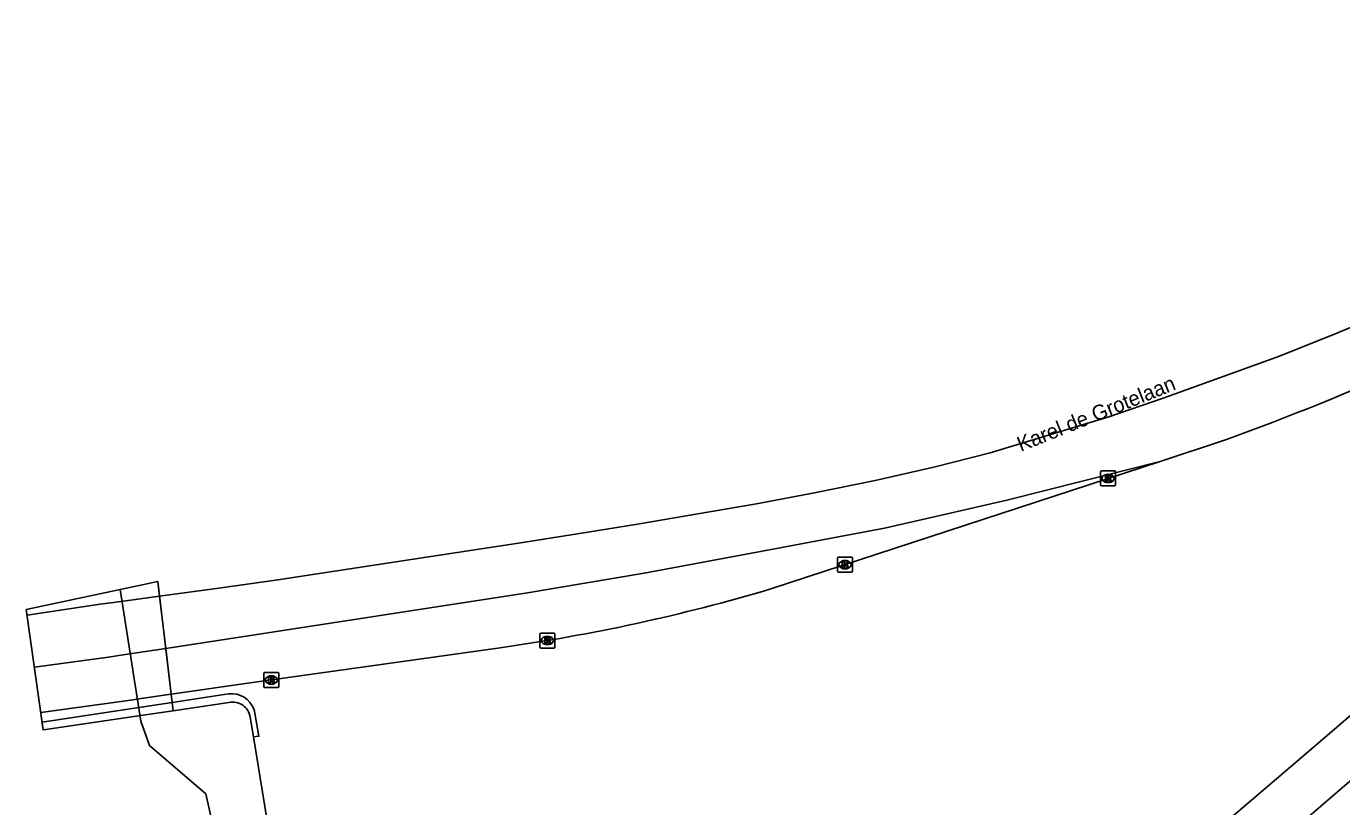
# Model space of a CAD drawing. Extents: x 159053 to 160041, y 380450 to 381422.
# Drawn here: x 159052.5 to 159140.2, y 381201.1 to 381253 of the extents above; entities that cross this region are included whole.
import ezdxf

# ---------------------------------------------------------------- set-up
doc = ezdxf.new("R2010")
doc.units = 0
for name, color, linetype in [('IMGEO_Berm_groen', 7, 'Continuous'), ('IMGEO_Damwand', 7, 'Continuous'), ('IMGEO_Dek', 7, 'Continuous'), ('IMGEO_Kolk', 7, 'Continuous'), ('IMGEO_Muur', 7, 'Continuous'), ('IMGEO_Openbare_ruimte_label', 7, 'Continuous'), ('IMGEO_Rijbaan_regionaal_gesloten', 7, 'Continuous'), ('IMGEO_Waterloop', 7, 'Continuous')]:
    doc.layers.add(name, color=color, linetype=linetype)

msp = doc.modelspace()

# ---------------------------------------------------------------- linework, layer by layer
at = {"layer": 'IMGEO_Berm_groen'}
for points in [[(159062.23, 381208.006), (159062.166, 381208.545)], [(159076.23, 381154.565), (159072.161, 381177.995), (159067.649, 381205.712)]]:
    msp.add_lwpolyline(points, dxfattribs=at)
at = {"layer": 'IMGEO_Damwand'}
msp.add_lwpolyline([(159064.463, 381201.908), (159060.716, 381205.126), (159060.141, 381206.754)], dxfattribs=at)
at = {"layer": 'IMGEO_Dek'}
msp.add_lwpolyline([(159052.501, 381214.188), (159053.623, 381206.178), (159053.64, 381206.18), (159059.818, 381207.085), (159062.297, 381207.448), (159062.23, 381208.006), (159062.166, 381208.545), (159061.265, 381216.06)], close=True, dxfattribs=at)
at = {"layer": 'IMGEO_Kolk'}
for p, q in [((159124.109, 381222.497), (159124.109, 381223.349)), ((159124.184, 381223.423), (159125.036, 381223.423)), ((159124.597, 381223.203), (159124.622, 381223.203)), ((159125.11, 381223.349), (159125.11, 381222.497)), ((159125.036, 381222.423), (159124.184, 381222.423)), ((159124.62, 381222.643), (159124.595, 381222.643)), ((159106.572, 381216.753), (159106.572, 381217.605)), ((159106.647, 381217.679), (159107.499, 381217.679)), ((159107.573, 381217.605), (159107.573, 381216.753)), ((159107.499, 381216.679), (159106.647, 381216.679)), ((159107.083, 381216.899), (159107.058, 381216.899)), ((159107.06, 381217.459), (159107.085, 381217.459)), ((159086.735, 381211.699), (159086.735, 381212.551)), ((159086.81, 381212.625), (159087.662, 381212.625)), ((159087.223, 381212.405), (159087.248, 381212.405)), ((159087.736, 381212.551), (159087.736, 381211.699)), ((159087.662, 381211.625), (159086.81, 381211.625)), ((159087.246, 381211.845), (159087.221, 381211.845)), ((159068.333, 381209.07), (159068.333, 381209.922)), ((159068.408, 381209.996), (159069.26, 381209.996)), ((159068.821, 381209.776), (159068.846, 381209.776)), ((159069.334, 381209.922), (159069.334, 381209.07)), ((159069.26, 381208.996), (159068.408, 381208.996)), ((159068.844, 381209.216), (159068.819, 381209.216))]:
    msp.add_line(p, q, dxfattribs=at)
for points in [[(159124.109, 381222.497), (159124.109, 381223.349)], [(159124.184, 381223.423), (159125.036, 381223.423)], [(159124.43, 381223.123), (159124.553, 381223.123), (159124.553, 381222.972), (159124.683, 381223.123), (159124.847, 381223.123), (159124.701, 381222.972), (159124.854, 381222.723), (159124.702, 381222.723), (159124.617, 381222.887), (159124.553, 381222.82), (159124.553, 381222.723), (159124.43, 381222.723), (159124.43, 381223.123)], [(159125.11, 381223.349), (159125.11, 381222.497)], [(159125.036, 381222.423), (159124.184, 381222.423)], [(159106.572, 381216.753), (159106.572, 381217.605)], [(159106.647, 381217.679), (159107.499, 381217.679)], [(159107.573, 381217.605), (159107.573, 381216.753)], [(159107.499, 381216.679), (159106.647, 381216.679)], [(159106.893, 381217.379), (159107.016, 381217.379), (159107.016, 381217.228), (159107.146, 381217.379), (159107.31, 381217.379), (159107.164, 381217.228), (159107.317, 381216.979), (159107.165, 381216.979), (159107.08, 381217.143), (159107.016, 381217.076), (159107.016, 381216.979), (159106.893, 381216.979), (159106.893, 381217.379)], [(159086.735, 381211.699), (159086.735, 381212.551)], [(159086.81, 381212.625), (159087.662, 381212.625)], [(159087.056, 381212.325), (159087.179, 381212.325), (159087.179, 381212.174), (159087.309, 381212.325), (159087.473, 381212.325), (159087.327, 381212.174), (159087.48, 381211.925), (159087.328, 381211.925), (159087.243, 381212.089), (159087.179, 381212.022), (159087.179, 381211.925), (159087.056, 381211.925), (159087.056, 381212.325)], [(159087.736, 381212.551), (159087.736, 381211.699)], [(159087.662, 381211.625), (159086.81, 381211.625)], [(159068.333, 381209.07), (159068.333, 381209.922)], [(159068.408, 381209.996), (159069.26, 381209.996)], [(159068.654, 381209.696), (159068.777, 381209.696), (159068.777, 381209.545), (159068.907, 381209.696), (159069.071, 381209.696), (159068.925, 381209.545), (159069.078, 381209.296), (159068.926, 381209.296), (159068.841, 381209.46), (159068.777, 381209.393), (159068.777, 381209.296), (159068.654, 381209.296), (159068.654, 381209.696)], [(159069.334, 381209.922), (159069.334, 381209.07)], [(159069.26, 381208.996), (159068.408, 381208.996)]]:
    msp.add_lwpolyline(points, dxfattribs=at)
for centre, start, end in [((159124.186, 381223.347), 91.55205, 178.44795), ((159124.186, 381223.347), 91.55205, 178.44795), ((159125.034, 381223.347), 1.55205, 88.44795), ((159125.034, 381223.347), 1.55205, 88.44795), ((159124.186, 381222.499), 181.55205, 268.44795), ((159124.186, 381222.499), 181.55205, 268.44795), ((159125.034, 381222.499), 271.55205, 358.44795), ((159125.034, 381222.499), 271.55205, 358.44795), ((159106.649, 381217.603), 91.55205, 178.44795), ((159106.649, 381217.603), 91.55205, 178.44795), ((159107.497, 381217.603), 1.55205, 88.44795), ((159107.497, 381217.603), 1.55205, 88.44795), ((159106.649, 381216.755), 181.55205, 268.44795), ((159106.649, 381216.755), 181.55205, 268.44795), ((159107.497, 381216.755), 271.55205, 358.44795), ((159107.497, 381216.755), 271.55205, 358.44795), ((159086.812, 381212.549), 91.55205, 178.44795), ((159086.812, 381212.549), 91.55205, 178.44795), ((159087.66, 381212.549), 1.55205, 88.44795), ((159087.66, 381212.549), 1.55205, 88.44795), ((159086.812, 381211.701), 181.55205, 268.44795), ((159086.812, 381211.701), 181.55205, 268.44795), ((159087.66, 381211.701), 271.55205, 358.44795), ((159087.66, 381211.701), 271.55205, 358.44795), ((159068.41, 381209.92), 91.55205, 178.44795), ((159068.41, 381209.92), 91.55205, 178.44795), ((159069.258, 381209.92), 1.55205, 88.44795), ((159069.258, 381209.92), 1.55205, 88.44795), ((159068.41, 381209.072), 181.55205, 268.44795), ((159068.41, 381209.072), 181.55205, 268.44795), ((159069.258, 381209.072), 271.55205, 358.44795), ((159069.258, 381209.072), 271.55205, 358.44795)]:
    msp.add_arc(centre, 0.0765, start, end, dxfattribs=at)
for centre, major_axis, ratio, start_param, end_param in [((159124.596, 381222.923), (-0.387, 0.002), 0.722429, 4.712389, 7.853982), ((159124.621, 381222.923), (-0.39, 0.002), 0.717154, 1.570796, 4.712389), ((159107.059, 381217.179), (-0.387, 0.002), 0.722429, 4.712389, 7.853982), ((159107.084, 381217.179), (-0.39, 0.002), 0.717154, 1.570796, 4.712389), ((159087.222, 381212.125), (-0.387, 0.002), 0.722429, 4.712389, 7.853982), ((159087.247, 381212.125), (-0.39, 0.002), 0.717154, 1.570796, 4.712389), ((159068.82, 381209.496), (-0.387, 0.002), 0.722429, 4.712389, 7.853982), ((159068.845, 381209.496), (-0.39, 0.002), 0.717154, 1.570796, 4.712389)]:
    msp.add_ellipse(centre, major_axis=major_axis, ratio=ratio, start_param=start_param, end_param=end_param, dxfattribs=at)
at = {"layer": 'IMGEO_Muur'}
for points in [[(159053.552, 381206.688), (159053.567, 381206.69), (159059.723, 381207.625), (159062.23, 381208.006)], [(159065.986, 381208.577), (159062.23, 381208.006)], [(159066.009, 381207.992), (159062.297, 381207.448), (159062.23, 381208.006)], [(159067.649, 381205.712), (159067.427, 381207.021)], [(159067.649, 381205.712), (159068.006, 381205.749), (159067.683, 381207.534)]]:
    msp.add_lwpolyline(points, dxfattribs=at)
for centre, radius, start, end in [((159066.162, 381206.961), 1.625, 20.62776, 96.2213), ((159066.262, 381206.84), 1.179, 8.83283, 102.36304)]:
    msp.add_arc(centre, radius, start, end, dxfattribs=at)
at = {"layer": 'IMGEO_Rijbaan_regionaal_gesloten'}
for points in [[(159194.213, 381253.044), (159189.014, 381248.453), (159137.659, 381204.458), (159109.432, 381180.391), (159079.399, 381155.036), (159078.121, 381154.104), (159077.912, 381153.94)], [(159061.384, 381215.071), (159065.325, 381215.62), (159069.276, 381216.17), (159077.129, 381217.363), (159085.301, 381218.604), (159089.241, 381219.235), (159093.239, 381219.874), (159097.26, 381220.565), (159101.177, 381221.239), (159105.148, 381221.995), (159109.079, 381222.789), (159113.079, 381223.703), (159116.756, 381224.633), (159120.709, 381225.828), (159124.663, 381227.022), (159128.285, 381228.275), (159136.043, 381231.077), (159139.865, 381232.602), (159143.583, 381234.152)], [(159128.088, 381224.063), (159132.509, 381225.511)], [(159061.799, 381211.604), (159062.092, 381211.649), (159065.995, 381212.247), (159069.899, 381212.844), (159073.802, 381213.442), (159077.83, 381214.059), (159085.77, 381215.275), (159093.69, 381216.609), (159101.793, 381218.13), (159109.697, 381219.613), (159113.783, 381220.545), (159117.87, 381221.476), (159128.088, 381224.063)], [(159102.136, 381215.563), (159128.088, 381224.063)], [(159061.265, 381216.06), (159061.384, 381215.071)], [(159052.553, 381213.818), (159057.42, 381214.539), (159058.485, 381214.682), (159061.374, 381215.07), (159061.384, 381215.071)], [(159061.384, 381215.071), (159061.799, 381211.604)], [(159061.799, 381211.604), (159059.098, 381211.19), (159057.97, 381211.018), (159053.039, 381210.344)], [(159062.166, 381208.545), (159061.799, 381211.604)], [(159062.166, 381208.545), (159067.417, 381209.298), (159084.084, 381211.644)], [(159053.461, 381207.332), (159053.476, 381207.334), (159059.625, 381208.182), (159059.838, 381208.211), (159062.166, 381208.545)], [(159140.864, 381202.871), (159137.841, 381200.265), (159134.776, 381197.662), (159131.73, 381195.076), (159128.654, 381192.427), (159122.583, 381187.178), (159119.531, 381184.564), (159116.495, 381181.964), (159113.451, 381179.348), (159110.422, 381176.754), (159107.354, 381174.114), (159104.298, 381171.494), (159098.204, 381166.328), (159092.125, 381161.127), (159089.082, 381158.571), (159085.962, 381156.016), (159082.884, 381153.418), (159079.738, 381150.928), (159076.542, 381148.442), (159073.347, 381145.998), (159070.118, 381143.591), (159069.695, 381143.266)]]:
    msp.add_lwpolyline(points, dxfattribs=at)
for centre, radius, start, end in [((159061.479, 381419.181), 206.284, 290.141, 304.90187), ((159066.94, 381334.149), 123.699, 277.96646, 286.53067)]:
    msp.add_arc(centre, radius, start, end, dxfattribs=at)
at = {"layer": 'IMGEO_Waterloop'}
msp.add_lwpolyline([(159058.75, 381215.523), (159060.141, 381206.754), (159060.716, 381205.126), (159064.463, 381201.908), (159067.708, 381187.452), (159070.254, 381175.83), (159070.459, 381171.846), (159070.911, 381164.567), (159071.63, 381160.676), (159070.631, 381156.049), (159068.252, 381151.132), (159068.463, 381148.605)], dxfattribs=at)

# ---------------------------------------------------------------- texts
at = {"layer": 'IMGEO_Openbare_ruimte_label'}
msp.add_text('Karel de Grotelaan', height=1, rotation=21.89715, dxfattribs=at).set_placement((159118.788, 381224.687))

doc.saveas('drawing.dxf')
